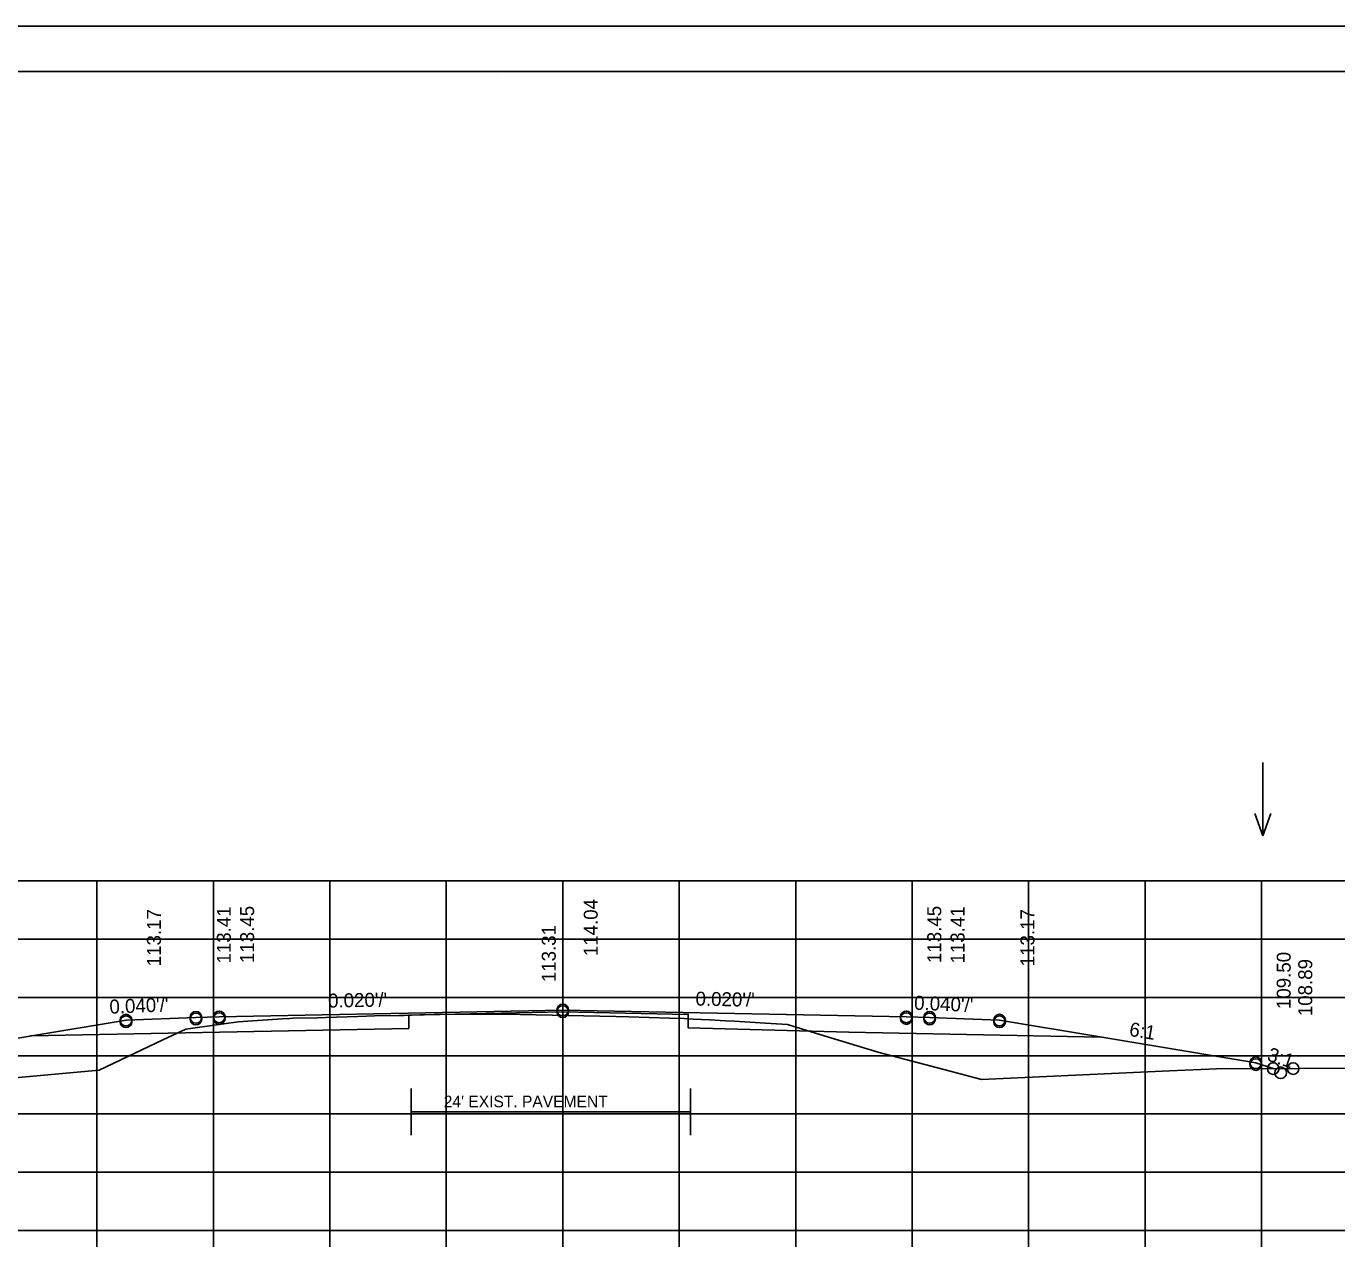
# Model space of a CAD drawing. Extents: x 1175611 to 1176402, y -433344 to -416213.
# Drawn here: x 1175734.9 to 1175847.4, y -422782.1 to -422676.6 of the extents above; entities that cross this region are included whole.
import ezdxf

# ---------------------------------------------------------------- set-up
doc = ezdxf.new("R2010")
doc.units = 0
for name, color, linetype in [('R_Alt Surface', 7, 'Continuous'), ('R_Axis', 7, 'Continuous'), ('R_Border', 7, 'Continuous'), ('R_Exist Surface', 7, 'Continuous'), ('R_Fin Surface', 7, 'Continuous'), ('R_Grid', 7, 'Continuous'), ('R_No Plot', 7, 'Continuous'), ('R_Water Annot', 7, 'Continuous'), ('R_Xsect Elev', 7, 'Continuous'), ('R_Xsect Slope', 7, 'Continuous')]:
    doc.layers.add(name, color=color, linetype=linetype)

msp = doc.modelspace()

# ---------------------------------------------------------------- linework, layer by layer
at = {"layer": 'R_Alt Surface'}
msp.add_line((1175767.94, -422769.8), (1175791.94, -422769.8), dxfattribs=at)
for points in [[(1175735.29, -422763.3), (1175767.74, -422762.65), (1175767.74, -422761.5), (1175780.97, -422761.23), (1175791.74, -422761.45), (1175791.74, -422762.6), (1175805.54, -422762.96), (1175827.19, -422763.39)], [(1175767.94, -422771.8), (1175767.94, -422767.8)], [(1175791.94, -422771.8), (1175791.94, -422767.8)]]:
    msp.add_lwpolyline(points, dxfattribs=at)
at = {"layer": 'R_Axis'}
for p, q in [((1175640.97, -422779.99), (1175920.97, -422779.99)), ((1175740.97, -422781.39), (1175740.97, -422779.99)), ((1175750.97, -422781.39), (1175750.97, -422779.99)), ((1175760.97, -422781.39), (1175760.97, -422779.99)), ((1175770.97, -422781.39), (1175770.97, -422779.99)), ((1175780.97, -422781.39), (1175780.97, -422779.99)), ((1175790.97, -422781.39), (1175790.97, -422779.99)), ((1175800.97, -422781.39), (1175800.97, -422779.99)), ((1175810.97, -422781.39), (1175810.97, -422779.99)), ((1175820.97, -422781.39), (1175820.97, -422779.99)), ((1175830.97, -422781.39), (1175830.97, -422779.99)), ((1175840.97, -422781.39), (1175840.97, -422779.99))]:
    msp.add_line(p, q, dxfattribs=at)
at = {"layer": 'R_Border'}
for p, q in [((1175622.97, -422680.53), (1175939.15, -422680.53)), ((1175775.49, -422680.79), (1175775.49, -422680.79)), ((1175775.49, -422680.79), (1175775.49, -422680.79))]:
    msp.add_line(p, q, dxfattribs=at)
at = {"layer": 'R_Exist Surface'}
msp.add_lwpolyline([(1175733.93, -422766.89), (1175741.17, -422766.22), (1175746.62, -422763.63), (1175748.6, -422762.71), (1175749.41, -422762.6), (1175753.11, -422762.09), (1175755.19, -422761.95), (1175756.91, -422761.83), (1175757.54, -422761.8), (1175757.78, -422761.78), (1175759.91, -422761.74), (1175760.63, -422761.72), (1175763.37, -422761.62), (1175764.13, -422761.59), (1175764.8, -422761.58), (1175766.93, -422761.54), (1175767.34, -422761.53), (1175768.71, -422761.49), (1175769.93, -422761.46), (1175770.43, -422761.45), (1175774.54, -422761.43), (1175775.73, -422761.42), (1175777.31, -422761.45), (1175785.54, -422761.62), (1175786.63, -422761.65), (1175790.14, -422761.77), (1175791.38, -422761.81), (1175792.18, -422761.85), (1175793.59, -422761.92), (1175794.93, -422762), (1175795.73, -422762.04), (1175796.6, -422762.08), (1175797.91, -422762.17), (1175800.27, -422762.32), (1175803.05, -422763.16), (1175808.15, -422764.72), (1175814.23, -422766.33), (1175816.92, -422767.03), (1175833.06, -422766.28), (1175837.09, -422766.11), (1175844.1, -422766.1), (1175869.22, -422766.04)], dxfattribs=at)
at = {"layer": 'R_Fin Surface'}
msp.add_lwpolyline([(1175718.1, -422766.73), (1175721.47, -422765.6), (1175735.2, -422763.31), (1175743.47, -422761.94), (1175749.47, -422761.7), (1175751.47, -422761.66), (1175780.97, -422761.07), (1175810.47, -422761.66), (1175812.47, -422761.7), (1175818.47, -422761.94), (1175826.75, -422763.31), (1175840.47, -422765.6), (1175841.97, -422766.1)], dxfattribs=at)
at = {"layer": 'R_Grid'}
for p, q in [((1175640.97, -422749.99), (1175920.97, -422749.99)), ((1175740.97, -422779.99), (1175740.97, -422749.99)), ((1175750.97, -422779.99), (1175750.97, -422749.99)), ((1175760.97, -422779.99), (1175760.97, -422749.99)), ((1175770.97, -422779.99), (1175770.97, -422749.99)), ((1175780.97, -422779.99), (1175780.97, -422749.99)), ((1175790.97, -422779.99), (1175790.97, -422749.99)), ((1175800.97, -422779.99), (1175800.97, -422749.99)), ((1175810.97, -422779.99), (1175810.97, -422749.99)), ((1175820.97, -422779.99), (1175820.97, -422749.99)), ((1175830.97, -422779.99), (1175830.97, -422749.99)), ((1175840.97, -422779.99), (1175840.97, -422749.99)), ((1175640.97, -422754.99), (1175920.97, -422754.99)), ((1175640.97, -422759.99), (1175920.97, -422759.99)), ((1175640.97, -422764.99), (1175920.97, -422764.99)), ((1175640.97, -422769.99), (1175920.97, -422769.99)), ((1175640.97, -422774.99), (1175920.97, -422774.99)), ((1175640.97, -422779.99), (1175920.97, -422779.99))]:
    msp.add_line(p, q, dxfattribs=at)
at = {"layer": 'R_No Plot'}
msp.add_line((1175610.57, -422676.63), (1175943.91, -422676.63), dxfattribs=at)
msp.add_lwpolyline([(1175610.57, -422676.63), (1175943.91, -422676.63), (1175943.91, -422889.97), (1175610.57, -422889.97)], close=True, dxfattribs=at)
for centre in [(1175743.47, -422761.94), (1175743.47, -422762.08), (1175749.47, -422761.7), (1175749.47, -422761.84), (1175751.47, -422761.66), (1175751.47, -422761.8), (1175780.97, -422761.07), (1175780.97, -422761.21), (1175810.47, -422761.66), (1175810.47, -422761.8), (1175812.47, -422761.7), (1175812.47, -422761.84), (1175818.47, -422761.94), (1175818.47, -422762.08), (1175840.47, -422765.6), (1175840.47, -422765.75), (1175841.97, -422766.1), (1175841.97, -422766.1), (1175842.61, -422766.46), (1175843.68, -422766.1)]:
    msp.add_circle(centre, 0.5, dxfattribs=at)
at = {"layer": 'R_Water Annot'}
for p, q in [((1175841.08, -422739.84), (1175841.08, -422746.13)), ((1175841.08, -422746.13), (1175840.38, -422744.21)), ((1175841.08, -422746.13), (1175841.78, -422744.21))]:
    msp.add_line(p, q, dxfattribs=at)

# ---------------------------------------------------------------- texts
at = {"layer": 'R_Alt Surface'}
msp.add_text("24' EXIST. PAVEMENT", height=1, dxfattribs=at).set_placement((1175770.75, -422769.42))
at = {"layer": 'R_Xsect Elev'}
for s, p in [('113.17', (1175746.47, -422757.32)), ('113.41', (1175752.47, -422757.08)), ('113.45', (1175754.47, -422757.04)), ('114.04', (1175783.97, -422756.45)), ('113.45', (1175813.47, -422757.04)), ('113.41', (1175815.47, -422757.08)), ('113.17', (1175821.47, -422757.32)), ('113.31', (1175780.37, -422758.68)), ('109.50', (1175843.47, -422760.99)), ('108.89', (1175845.32, -422761.6))]:
    msp.add_text(s, height=1.2, rotation=90, dxfattribs=at).set_placement(p)
at = {"layer": 'R_Xsect Slope'}
for s, rotation, p in [("0.040'/'", 2.2906, (1175742.07, -422761.39)), ("0.020'/'", 1.1458, (1175760.83, -422760.87)), ("0.020'/'", 358.8542, (1175792.36, -422760.69)), ("0.040'/'", 357.7094, (1175811.12, -422761.04)), ('6:1', 350.5377, (1175829.55, -422763.28)), ('3:1', 341.5651, (1175841.38, -422765.38))]:
    msp.add_text(s, height=1.2, rotation=rotation, dxfattribs=at).set_placement(p)

doc.saveas('drawing.dxf')
